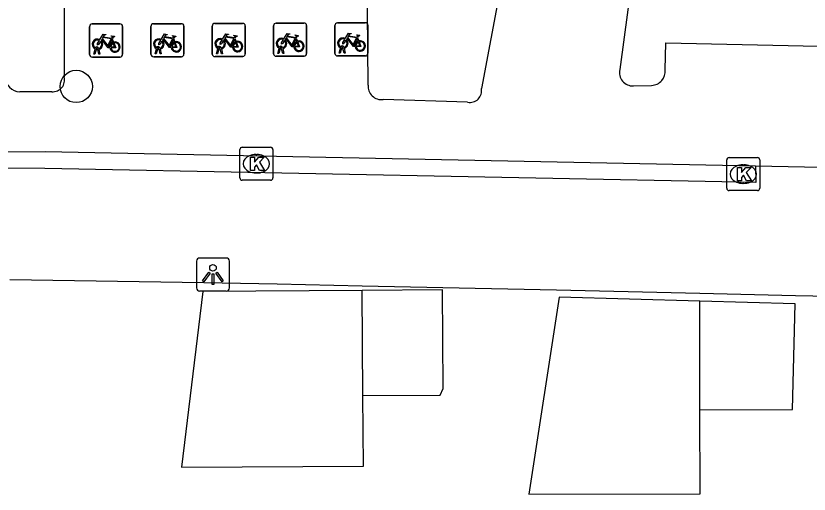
# Model space of a CAD drawing. Extents: x 159718 to 160783, y 383290 to 384030.
# Drawn here: x 160258.52 to 160282.51, y 383785.09 to 383799.53 of the extents above; entities that cross this region are included whole.
import ezdxf

# ---------------------------------------------------------------- set-up
doc = ezdxf.new("R2010")
doc.units = 0
for name, color, linetype in [('IMGEO_Boom', 7, 'Continuous'), ('IMGEO_Fietsenrek', 7, 'Continuous'), ('IMGEO_Kolk', 7, 'Continuous'), ('IMGEO_Lichtpunt', 7, 'Continuous'), ('IMGEO_Pand', 7, 'Continuous'), ('IMGEO_Rijbaan_lokaal_open', 7, 'Continuous'), ('IMGEO_Voetpad_open', 7, 'Continuous')]:
    doc.layers.add(name, color=color, linetype=linetype)

msp = doc.modelspace()

# ---------------------------------------------------------------- linework, layer by layer
at = {"layer": 'IMGEO_Boom'}
msp.add_circle((160260.35, 383797.4), 0.489, dxfattribs=at)
at = {"layer": 'IMGEO_Fietsenrek'}
for p, q in [((160260.753, 383798.364), (160260.753, 383799.205)), ((160260.753, 383799.205), (160260.753, 383798.364)), ((160260.828, 383799.289), (160261.669, 383799.289)), ((160261.669, 383799.289), (160260.828, 383799.289)), ((160261.753, 383799.214), (160261.753, 383798.373)), ((160261.753, 383798.373), (160261.753, 383799.214)), ((160262.607, 383798.372), (160262.607, 383799.213)), ((160262.607, 383799.213), (160262.607, 383798.372)), ((160262.682, 383799.297), (160263.523, 383799.297)), ((160263.523, 383799.297), (160262.682, 383799.297)), ((160263.607, 383799.222), (160263.607, 383798.381)), ((160263.607, 383798.381), (160263.607, 383799.222)), ((160264.461, 383798.38), (160264.461, 383799.221)), ((160264.461, 383799.221), (160264.461, 383798.38)), ((160264.536, 383799.305), (160265.377, 383799.305)), ((160265.377, 383799.305), (160264.536, 383799.305)), ((160265.461, 383799.23), (160265.461, 383798.389)), ((160265.461, 383798.389), (160265.461, 383799.23)), ((160266.315, 383798.389), (160266.315, 383799.23)), ((160266.315, 383799.23), (160266.315, 383798.389)), ((160266.39, 383799.314), (160267.231, 383799.314)), ((160267.231, 383799.314), (160266.39, 383799.314)), ((160267.315, 383799.239), (160267.315, 383798.398)), ((160267.315, 383798.398), (160267.315, 383799.239)), ((160268.169, 383798.397), (160268.169, 383799.238)), ((160268.169, 383799.238), (160268.169, 383798.397)), ((160268.244, 383799.322), (160269.085, 383799.322)), ((160269.085, 383799.322), (160268.244, 383799.322)), ((160269.169, 383799.247), (160269.169, 383798.406)), ((160269.169, 383798.406), (160269.169, 383799.247)), ((160261.44, 383798.838), (160261.476, 383798.743)), ((160263.294, 383798.846), (160263.33, 383798.751)), ((160265.148, 383798.854), (160265.184, 383798.759)), ((160267.002, 383798.863), (160267.038, 383798.768)), ((160268.856, 383798.871), (160268.892, 383798.776)), ((160260.88, 383798.373), (160260.919, 383798.533)), ((160260.949, 383798.521), (160260.914, 383798.373)), ((160260.991, 383798.545), (160260.99, 383798.549)), ((160261.032, 383798.373), (160260.998, 383798.515)), ((160261.022, 383798.556), (160261.023, 383798.549)), ((160261.03, 383798.519), (160261.065, 383798.373)), ((160262.734, 383798.381), (160262.773, 383798.541)), ((160262.803, 383798.529), (160262.768, 383798.381)), ((160262.845, 383798.553), (160262.844, 383798.557)), ((160262.886, 383798.381), (160262.852, 383798.523)), ((160262.876, 383798.564), (160262.877, 383798.557)), ((160262.884, 383798.527), (160262.919, 383798.381)), ((160264.588, 383798.389), (160264.627, 383798.549)), ((160264.657, 383798.537), (160264.622, 383798.389)), ((160264.699, 383798.561), (160264.698, 383798.565)), ((160264.74, 383798.389), (160264.706, 383798.531)), ((160264.73, 383798.572), (160264.731, 383798.565)), ((160264.738, 383798.535), (160264.773, 383798.389)), ((160266.442, 383798.398), (160266.481, 383798.558)), ((160266.511, 383798.546), (160266.476, 383798.398)), ((160266.553, 383798.57), (160266.552, 383798.574)), ((160266.594, 383798.398), (160266.56, 383798.54)), ((160266.584, 383798.581), (160266.585, 383798.574)), ((160266.592, 383798.544), (160266.627, 383798.398)), ((160268.296, 383798.406), (160268.335, 383798.566)), ((160268.365, 383798.554), (160268.33, 383798.406)), ((160268.407, 383798.578), (160268.406, 383798.582)), ((160268.448, 383798.406), (160268.414, 383798.548)), ((160268.438, 383798.589), (160268.439, 383798.582)), ((160268.446, 383798.552), (160268.481, 383798.406)), ((160261.678, 383798.289), (160260.837, 383798.289)), ((160260.837, 383798.289), (160261.678, 383798.289)), ((160260.914, 383798.373), (160260.88, 383798.373)), ((160261.065, 383798.373), (160261.032, 383798.373)), ((160263.532, 383798.297), (160262.691, 383798.297)), ((160262.691, 383798.297), (160263.532, 383798.297)), ((160262.768, 383798.381), (160262.734, 383798.381)), ((160262.919, 383798.381), (160262.886, 383798.381)), ((160265.386, 383798.305), (160264.545, 383798.305)), ((160264.545, 383798.305), (160265.386, 383798.305)), ((160264.622, 383798.389), (160264.588, 383798.389)), ((160264.773, 383798.389), (160264.74, 383798.389)), ((160267.24, 383798.314), (160266.399, 383798.314)), ((160266.399, 383798.314), (160267.24, 383798.314)), ((160266.476, 383798.398), (160266.442, 383798.398)), ((160266.627, 383798.398), (160266.594, 383798.398)), ((160269.094, 383798.322), (160268.253, 383798.322)), ((160268.253, 383798.322), (160269.094, 383798.322)), ((160268.33, 383798.406), (160268.296, 383798.406)), ((160268.481, 383798.406), (160268.448, 383798.406))]:
    msp.add_line(p, q, dxfattribs=at)
for points in [[(160261.066, 383798.815), (160261.161, 383798.979), (160261.247, 383798.965), (160261.249, 383798.956), (160261.193, 383798.945), (160261.166, 383798.9), (160261.422, 383798.859)], [(160262.92, 383798.823), (160263.015, 383798.987), (160263.101, 383798.973), (160263.103, 383798.964), (160263.047, 383798.953), (160263.02, 383798.908), (160263.276, 383798.867)], [(160264.774, 383798.831), (160264.869, 383798.995), (160264.955, 383798.981), (160264.957, 383798.972), (160264.901, 383798.961), (160264.874, 383798.916), (160265.13, 383798.875)], [(160265.13, 383798.875), (160265.155, 383798.924), (160265.149, 383798.928), (160265.126, 383798.932), (160265.114, 383798.939), (160265.113, 383798.942), (160265.115, 383798.947), (160265.21, 383798.932), (160265.212, 383798.922), (160265.202, 383798.909), (160265.19, 383798.903), (160265.176, 383798.909), (160265.148, 383798.854)], [(160266.628, 383798.84), (160266.723, 383799.004), (160266.809, 383798.99), (160266.811, 383798.981), (160266.755, 383798.97), (160266.728, 383798.925), (160266.984, 383798.884)], [(160266.984, 383798.884), (160267.009, 383798.933), (160267.003, 383798.937), (160266.98, 383798.941), (160266.968, 383798.948), (160266.967, 383798.951), (160266.969, 383798.956), (160267.064, 383798.941), (160267.066, 383798.931), (160267.056, 383798.918), (160267.044, 383798.912), (160267.03, 383798.918), (160267.002, 383798.863)], [(160268.482, 383798.848), (160268.577, 383799.012), (160268.663, 383798.998), (160268.665, 383798.989), (160268.609, 383798.978), (160268.582, 383798.933), (160268.838, 383798.892)], [(160268.838, 383798.892), (160268.863, 383798.941), (160268.857, 383798.945), (160268.834, 383798.949), (160268.822, 383798.956), (160268.821, 383798.959), (160268.823, 383798.964), (160268.918, 383798.949), (160268.92, 383798.939), (160268.91, 383798.926), (160268.898, 383798.92), (160268.884, 383798.926), (160268.856, 383798.871)], [(160261.087, 383798.763), (160261.035, 383798.673), (160260.995, 383798.648), (160260.996, 383798.695), (160261.051, 383798.789)], [(160261.362, 383798.571), (160261.312, 383798.571), (160261.121, 383798.822), (160261.102, 383798.79)], [(160261.409, 383798.834), (160261.152, 383798.875), (160261.135, 383798.846), (160261.302, 383798.626), (160261.409, 383798.834)], [(160261.457, 383798.736), (160261.427, 383798.813), (160261.318, 383798.595), (160261.361, 383798.595)], [(160261.391, 383798.595), (160261.511, 383798.594), (160261.467, 383798.708)], [(160261.487, 383798.715), (160261.542, 383798.57), (160261.392, 383798.57)], [(160261.422, 383798.859), (160261.447, 383798.908), (160261.441, 383798.912), (160261.418, 383798.916), (160261.406, 383798.923), (160261.405, 383798.926), (160261.407, 383798.931), (160261.502, 383798.916), (160261.504, 383798.906), (160261.494, 383798.893), (160261.482, 383798.887), (160261.468, 383798.893), (160261.44, 383798.838)], [(160262.941, 383798.771), (160262.889, 383798.681), (160262.849, 383798.656), (160262.85, 383798.703), (160262.905, 383798.797)], [(160263.216, 383798.579), (160263.166, 383798.579), (160262.975, 383798.83), (160262.956, 383798.798)], [(160263.263, 383798.842), (160263.006, 383798.883), (160262.989, 383798.854), (160263.156, 383798.634), (160263.263, 383798.842)], [(160263.311, 383798.744), (160263.281, 383798.821), (160263.172, 383798.603), (160263.215, 383798.603)], [(160263.245, 383798.603), (160263.365, 383798.602), (160263.321, 383798.716)], [(160263.341, 383798.723), (160263.396, 383798.578), (160263.246, 383798.578)], [(160263.276, 383798.867), (160263.301, 383798.916), (160263.295, 383798.92), (160263.272, 383798.924), (160263.26, 383798.931), (160263.259, 383798.934), (160263.261, 383798.939), (160263.356, 383798.924), (160263.358, 383798.914), (160263.348, 383798.901), (160263.336, 383798.895), (160263.322, 383798.901), (160263.294, 383798.846)], [(160264.795, 383798.779), (160264.743, 383798.689), (160264.703, 383798.664), (160264.704, 383798.711), (160264.759, 383798.805)], [(160265.07, 383798.587), (160265.02, 383798.587), (160264.829, 383798.838), (160264.81, 383798.806)], [(160265.117, 383798.85), (160264.86, 383798.891), (160264.843, 383798.862), (160265.01, 383798.642), (160265.117, 383798.85)], [(160265.165, 383798.752), (160265.135, 383798.829), (160265.026, 383798.611), (160265.069, 383798.611)], [(160265.099, 383798.611), (160265.219, 383798.61), (160265.175, 383798.724)], [(160265.195, 383798.731), (160265.25, 383798.586), (160265.1, 383798.586)], [(160266.649, 383798.788), (160266.597, 383798.698), (160266.557, 383798.673), (160266.558, 383798.72), (160266.613, 383798.814)], [(160266.924, 383798.596), (160266.874, 383798.596), (160266.683, 383798.847), (160266.664, 383798.815)], [(160266.971, 383798.859), (160266.714, 383798.9), (160266.697, 383798.871), (160266.864, 383798.651), (160266.971, 383798.859)], [(160267.019, 383798.761), (160266.989, 383798.838), (160266.88, 383798.62), (160266.923, 383798.62)], [(160266.953, 383798.62), (160267.073, 383798.619), (160267.029, 383798.733)], [(160267.049, 383798.74), (160267.104, 383798.595), (160266.954, 383798.595)], [(160268.503, 383798.796), (160268.451, 383798.706), (160268.411, 383798.681), (160268.412, 383798.728), (160268.467, 383798.822)], [(160268.778, 383798.604), (160268.728, 383798.604), (160268.537, 383798.855), (160268.518, 383798.823)], [(160268.825, 383798.867), (160268.568, 383798.908), (160268.551, 383798.879), (160268.718, 383798.659), (160268.825, 383798.867)], [(160268.873, 383798.769), (160268.843, 383798.846), (160268.734, 383798.628), (160268.777, 383798.628)], [(160268.807, 383798.628), (160268.927, 383798.627), (160268.883, 383798.741)], [(160268.903, 383798.748), (160268.958, 383798.603), (160268.808, 383798.603)]]:
    msp.add_lwpolyline(points, dxfattribs=at)
for centre, radius, start, end in [((160260.831, 383799.211), 0.0779, 92.4484, 184.2845), ((160260.831, 383799.211), 0.0779, 92.4484, 184.2845), ((160261.675, 383799.211), 0.0779, 2.4484, 94.2845), ((160261.675, 383799.211), 0.0779, 2.4484, 94.2845), ((160262.685, 383799.219), 0.0779, 92.4484, 184.2845), ((160262.685, 383799.219), 0.0779, 92.4484, 184.2845), ((160263.529, 383799.219), 0.0779, 2.4484, 94.2845), ((160263.529, 383799.219), 0.0779, 2.4484, 94.2845), ((160264.539, 383799.227), 0.0779, 92.4484, 184.2845), ((160264.539, 383799.227), 0.0779, 92.4484, 184.2845), ((160265.383, 383799.227), 0.0779, 2.4484, 94.2845), ((160265.383, 383799.227), 0.0779, 2.4484, 94.2845), ((160266.393, 383799.236), 0.0779, 92.4484, 184.2845), ((160266.393, 383799.236), 0.0779, 92.4484, 184.2845), ((160267.237, 383799.236), 0.0779, 2.4484, 94.2845), ((160267.237, 383799.236), 0.0779, 2.4484, 94.2845), ((160268.247, 383799.244), 0.0779, 92.4484, 184.2845), ((160268.247, 383799.244), 0.0779, 92.4484, 184.2845), ((160269.091, 383799.244), 0.0779, 2.4484, 94.2845), ((160269.091, 383799.244), 0.0779, 2.4484, 94.2845), ((160260.993, 383798.674), 0.159, 62.6766, 242.1369), ((160260.993, 383798.674), 0.129, 63.3192, 238.903), ((160260.993, 383798.674), 0.129, 283.6043, 43.4302), ((160260.993, 383798.674), 0.159, 283.5766, 46.6042), ((160261.52, 383798.59), 0.159, 113.3408, 178.3217), ((160261.52, 383798.59), 0.159, 187.0065, 105.7708), ((160261.52, 383798.59), 0.129, 113.923, 177.9556), ((160261.52, 383798.59), 0.129, 188.6715, 104.5883), ((160262.847, 383798.682), 0.159, 62.6766, 242.1369), ((160262.847, 383798.682), 0.129, 63.3192, 238.903), ((160262.847, 383798.682), 0.129, 283.6043, 43.4302), ((160262.847, 383798.682), 0.159, 283.5766, 46.6042), ((160263.374, 383798.598), 0.159, 113.3408, 178.3217), ((160263.374, 383798.598), 0.159, 187.0065, 105.7708), ((160263.374, 383798.598), 0.129, 113.923, 177.9556), ((160263.374, 383798.598), 0.129, 188.6715, 104.5883), ((160264.701, 383798.69), 0.159, 62.6766, 242.1369), ((160264.701, 383798.69), 0.129, 63.3192, 238.903), ((160264.701, 383798.69), 0.129, 283.6043, 43.4302), ((160264.701, 383798.69), 0.159, 283.5766, 46.6042), ((160265.228, 383798.606), 0.159, 113.3408, 178.3217), ((160265.228, 383798.606), 0.159, 187.0065, 105.7708), ((160265.228, 383798.606), 0.129, 113.923, 177.9556), ((160265.228, 383798.606), 0.129, 188.6715, 104.5883), ((160266.555, 383798.699), 0.159, 62.6766, 242.1369), ((160266.555, 383798.699), 0.129, 63.3192, 238.903), ((160266.555, 383798.699), 0.129, 283.6043, 43.4302), ((160266.555, 383798.699), 0.159, 283.5766, 46.6042), ((160267.082, 383798.615), 0.159, 113.3408, 178.3217), ((160267.082, 383798.615), 0.159, 187.0065, 105.7708), ((160267.082, 383798.615), 0.129, 113.923, 177.9556), ((160267.082, 383798.615), 0.129, 188.6715, 104.5883), ((160268.409, 383798.707), 0.159, 62.6766, 242.1369), ((160268.409, 383798.707), 0.129, 63.3192, 238.903), ((160268.409, 383798.707), 0.129, 283.6043, 43.4302), ((160268.409, 383798.707), 0.159, 283.5766, 46.6042), ((160268.936, 383798.623), 0.159, 113.3408, 178.3217), ((160268.936, 383798.623), 0.159, 187.0065, 105.7708), ((160268.936, 383798.623), 0.129, 113.923, 177.9556), ((160268.936, 383798.623), 0.129, 188.6715, 104.5883), ((160260.973, 383798.545), 0.0499, 12.8025, 158.6934), ((160260.993, 383798.674), 0.159, 253.9967, 271.7867), ((160260.973, 383798.545), 0.0174, 12.8025, 163.4502), ((160260.993, 383798.674), 0.129, 253.415, 269.0204), ((160262.827, 383798.553), 0.0499, 12.8025, 158.6934), ((160262.847, 383798.682), 0.159, 253.9967, 271.7867), ((160262.827, 383798.553), 0.0174, 12.8025, 163.4502), ((160262.847, 383798.682), 0.129, 253.415, 269.0204), ((160264.681, 383798.561), 0.0499, 12.8025, 158.6934), ((160264.701, 383798.69), 0.159, 253.9967, 271.7867), ((160264.681, 383798.561), 0.0174, 12.8025, 163.4502), ((160264.701, 383798.69), 0.129, 253.415, 269.0204), ((160266.535, 383798.57), 0.0499, 12.8025, 158.6934), ((160266.555, 383798.699), 0.159, 253.9967, 271.7867), ((160266.535, 383798.57), 0.0174, 12.8025, 163.4502), ((160266.555, 383798.699), 0.129, 253.415, 269.0204), ((160268.389, 383798.578), 0.0499, 12.8025, 158.6934), ((160268.409, 383798.707), 0.159, 253.9967, 271.7867), ((160268.389, 383798.578), 0.0174, 12.8025, 163.4502), ((160268.409, 383798.707), 0.129, 253.415, 269.0204), ((160260.831, 383798.367), 0.0779, 182.4484, 274.2845), ((160260.831, 383798.367), 0.0779, 182.4484, 274.2845), ((160261.675, 383798.367), 0.0779, 272.4484, 4.2845), ((160261.675, 383798.367), 0.0779, 272.4484, 4.2845), ((160262.685, 383798.375), 0.0779, 182.4484, 274.2845), ((160262.685, 383798.375), 0.0779, 182.4484, 274.2845), ((160263.529, 383798.375), 0.0779, 272.4484, 4.2845), ((160263.529, 383798.375), 0.0779, 272.4484, 4.2845), ((160264.539, 383798.383), 0.0779, 182.4484, 274.2845), ((160264.539, 383798.383), 0.0779, 182.4484, 274.2845), ((160265.383, 383798.383), 0.0779, 272.4484, 4.2845), ((160265.383, 383798.383), 0.0779, 272.4484, 4.2845), ((160266.393, 383798.392), 0.0779, 182.4484, 274.2845), ((160266.393, 383798.392), 0.0779, 182.4484, 274.2845), ((160267.237, 383798.392), 0.0779, 272.4484, 4.2845), ((160267.237, 383798.392), 0.0779, 272.4484, 4.2845), ((160268.247, 383798.4), 0.0779, 182.4484, 274.2845), ((160268.247, 383798.4), 0.0779, 182.4484, 274.2845), ((160269.091, 383798.4), 0.0779, 272.4484, 4.2845), ((160269.091, 383798.4), 0.0779, 272.4484, 4.2845)]:
    msp.add_arc(centre, radius, start, end, dxfattribs=at)
at = {"layer": 'IMGEO_Kolk'}
for p, q in [((160265.295, 383794.64), (160265.295, 383795.492)), ((160265.37, 383795.566), (160266.222, 383795.566)), ((160265.783, 383795.346), (160265.808, 383795.346)), ((160266.296, 383795.492), (160266.296, 383794.64)), ((160280.015, 383794.327), (160280.015, 383795.179)), ((160280.09, 383795.253), (160280.942, 383795.253)), ((160281.016, 383795.179), (160281.016, 383794.327)), ((160280.503, 383795.033), (160280.528, 383795.033)), ((160265.806, 383794.786), (160265.781, 383794.786)), ((160266.222, 383794.566), (160265.37, 383794.566)), ((160280.526, 383794.473), (160280.501, 383794.473)), ((160280.942, 383794.253), (160280.09, 383794.253))]:
    msp.add_line(p, q, dxfattribs=at)
for points in [[(160265.295, 383794.64), (160265.295, 383795.492)], [(160265.37, 383795.566), (160266.222, 383795.566)], [(160266.296, 383795.492), (160266.296, 383794.64)], [(160265.616, 383795.266), (160265.739, 383795.266), (160265.739, 383795.115), (160265.869, 383795.266), (160266.033, 383795.266), (160265.887, 383795.115), (160266.04, 383794.866), (160265.888, 383794.866), (160265.803, 383795.03), (160265.739, 383794.963), (160265.739, 383794.866), (160265.616, 383794.866), (160265.616, 383795.266)], [(160280.015, 383794.327), (160280.015, 383795.179)], [(160280.09, 383795.253), (160280.942, 383795.253)], [(160281.016, 383795.179), (160281.016, 383794.327)], [(160280.336, 383794.953), (160280.459, 383794.953), (160280.459, 383794.802), (160280.589, 383794.953), (160280.753, 383794.953), (160280.607, 383794.802), (160280.76, 383794.553), (160280.608, 383794.553), (160280.523, 383794.717), (160280.459, 383794.65), (160280.459, 383794.553), (160280.336, 383794.553), (160280.336, 383794.953)], [(160266.222, 383794.566), (160265.37, 383794.566)], [(160280.942, 383794.253), (160280.09, 383794.253)]]:
    msp.add_lwpolyline(points, dxfattribs=at)
for centre, start, end in [((160265.372, 383795.49), 91.552, 178.448), ((160265.372, 383795.49), 91.552, 178.448), ((160266.22, 383795.49), 1.552, 88.448), ((160266.22, 383795.49), 1.552, 88.448), ((160280.092, 383795.177), 91.552, 178.448), ((160280.092, 383795.177), 91.552, 178.448), ((160280.94, 383795.177), 1.552, 88.448), ((160280.94, 383795.177), 1.552, 88.448), ((160265.372, 383794.642), 181.552, 268.448), ((160265.372, 383794.642), 181.552, 268.448), ((160266.22, 383794.642), 271.552, 358.448), ((160266.22, 383794.642), 271.552, 358.448), ((160280.092, 383794.329), 181.552, 268.448), ((160280.092, 383794.329), 181.552, 268.448), ((160280.94, 383794.329), 271.552, 358.448), ((160280.94, 383794.329), 271.552, 358.448)]:
    msp.add_arc(centre, 0.0765, start, end, dxfattribs=at)
for centre, major_axis, ratio, start_param, end_param in [((160265.782, 383795.066), (-0.387, 0.002), 0.722429, 4.712389, 7.853982), ((160265.807, 383795.066), (-0.39, 0.002), 0.717154, 1.570796, 4.712389), ((160280.502, 383794.753), (-0.387, 0.002), 0.722429, 4.712389, 7.853982), ((160280.527, 383794.753), (-0.39, 0.002), 0.717154, 1.570796, 4.712389)]:
    msp.add_ellipse(centre, major_axis=major_axis, ratio=ratio, start_param=start_param, end_param=end_param, dxfattribs=at)
at = {"layer": 'IMGEO_Lichtpunt'}
for p, q in [((160263.985, 383792.123), (160263.985, 383791.316)), ((160263.985, 383792.123), (160263.985, 383791.316)), ((160264.887, 383792.218), (160264.079, 383792.218)), ((160264.887, 383792.218), (160264.079, 383792.218)), ((160264.981, 383791.316), (160264.981, 383792.123)), ((160264.981, 383791.316), (160264.981, 383792.123)), ((160264.079, 383791.222), (160264.887, 383791.222)), ((160264.079, 383791.222), (160264.887, 383791.222))]:
    msp.add_line(p, q, dxfattribs=at)
for points in [[(160264.359, 383791.787), (160264.398, 383791.759), (160264.21, 383791.497), (160264.172, 383791.524), (160264.359, 383791.787)], [(160264.571, 383791.759), (160264.609, 383791.786), (160264.796, 383791.524), (160264.757, 383791.496), (160264.571, 383791.759)], [(160264.461, 383791.739), (160264.508, 383791.739), (160264.508, 383791.417), (160264.461, 383791.417), (160264.461, 383791.739)]]:
    msp.add_lwpolyline(points, dxfattribs=at)
msp.add_circle((160264.484, 383791.921), 0.0994, dxfattribs=at)
for centre, start, end in [((160264.079, 383792.123), 90, 180), ((160264.079, 383792.123), 90, 180), ((160264.887, 383792.123), 0, 90), ((160264.887, 383792.123), 0, 90), ((160264.079, 383791.316), 180, 270), ((160264.079, 383791.316), 180, 270), ((160264.887, 383791.316), 270, 0), ((160264.887, 383791.316), 270, 360)]:
    msp.add_arc(centre, 0.0946, start, end, dxfattribs=at)
at = {"layer": 'IMGEO_Pand'}
for points in [[(160268.997, 383791.238), (160264.175, 383791.207), (160263.537, 383785.897), (160269.031, 383785.933), (160269.017, 383788.061)], [(160269.017, 383788.061), (160271.355, 383788.076), (160271.446, 383788.276), (160271.427, 383791.254), (160268.997, 383791.238)], [(160269.017, 383788.061), (160268.997, 383791.238)], [(160279.197, 383790.916), (160274.95, 383791.034), (160274.033, 383785.086), (160279.209, 383785.097), (160279.204, 383787.634)], [(160279.204, 383787.634), (160279.197, 383790.916)], [(160279.204, 383787.634), (160281.999, 383787.64), (160282.087, 383790.836), (160279.197, 383790.916)]]:
    msp.add_lwpolyline(points, dxfattribs=at)
at = {"layer": 'IMGEO_Rijbaan_lokaal_open'}
for points in [[(160208.246, 383795.28), (160233.617, 383795.36), (160255.542, 383795.407), (160259.408, 383795.436), (160280.885, 383795)], [(160280.885, 383795), (160280.891, 383794.504), (160259.401, 383794.924), (160255.57, 383794.946), (160233.628, 383794.884), (160208.259, 383794.771), (160208.246, 383795.28)], [(160280.885, 383795), (160295.16, 383794.71)], [(160291.511, 383790.896), (160282.093, 383791.077), (160279.206, 383791.143), (160274.871, 383791.243), (160271.428, 383791.315), (160268.995, 383791.369), (160266.425, 383791.427), (160264.206, 383791.469), (160258.341, 383791.555)]]:
    msp.add_lwpolyline(points, dxfattribs=at)
at = {"layer": 'IMGEO_Voetpad_open'}
for points in [[(160269.174, 383797.443), (160269.138, 383801.904), (160267.722, 383802.088), (160259.974, 383802.096), (160259.984, 383797.685)], [(160273.443, 383801.846), (160272.599, 383797.34)], [(160277.248, 383801.379), (160276.782, 383797.912)], [(160278.151, 383797.9), (160278.169, 383798.717), (160288.795, 383798.488), (160288.808, 383797.591)], [(160277.194, 383797.415), (160277.745, 383797.432)], [(160259.612, 383797.243), (160258.641, 383797.239)], [(160272.18, 383796.923), (160269.63, 383797.005)]]:
    msp.add_lwpolyline(points, dxfattribs=at)
for centre, radius, start, end in [((160277.182, 383797.825), 0.41, 167.6974, 271.6183), ((160277.728, 383797.857), 0.425, 272.2876, 5.8278), ((160258.648, 383797.673), 0.434, 177.8616, 269.1339), ((160259.646, 383797.592), 0.351, 264.452, 15.3782), ((160269.578, 383797.408), 0.406, 174.9895, 277.3174), ((160272.25, 383797.272), 0.356, 258.7039, 11.0219)]:
    msp.add_arc(centre, radius, start, end, dxfattribs=at)

doc.saveas('drawing.dxf')
